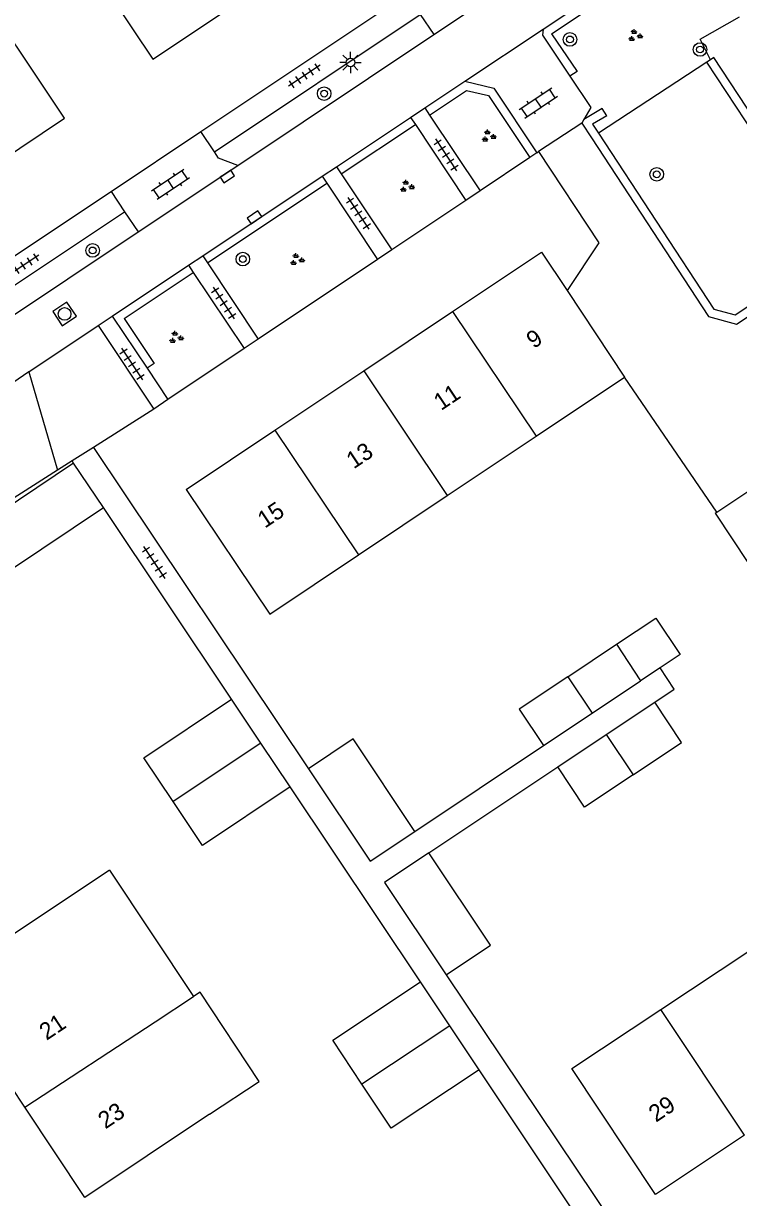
# Model space of a CAD drawing. Extents: x 137999 to 141000, y 397500 to 400501.
# Drawn here: x 138255 to 138297, y 399701.6 to 399770.7 of the extents above; entities that cross this region are included whole.
import ezdxf

# ---------------------------------------------------------------- set-up
doc = ezdxf.new("R2010")
doc.units = 0
for name, color, linetype in [('gg-afsc-erfafscheiding', 7, 'Continuous'), ('gg-afsc-muur', 7, 'Continuous'), ('gg-anno-huisnummerreeks BGT', 7, 'Continuous'), ('gg-bbg-bijgebouw', 7, 'Continuous'), ('gg-bbg-gedigitaliseerde bebouwing', 7, 'Continuous'), ('gg-bbg-gedigitaliseerde bijgebouw', 7, 'Continuous'), ('gg-bbg-hoofdgebouw', 7, 'Continuous'), ('gg-bbg-luifel en loopbrug', 7, 'Continuous'), ('gg-bbg-tussenscheiding', 7, 'Continuous'), ('gg-knt-verharding', 7, 'Continuous'), ('gg-knt-verharding nz', 7, 'Continuous'), ('gt-grn-groengrens', 7, 'Continuous'), ('gt-grn-weggrens', 7, 'Continuous'), ('gt-symb-boom', 7, 'Continuous'), ('gt-symb-groenvak', 7, 'Continuous'), ('gt-symb-klinker verharding', 7, 'Continuous'), ('gt-symb-kolk', 7, 'Continuous'), ('gt-symb-lichtmast', 7, 'Continuous'), ('gt-symb-rioolschacht', 7, 'Continuous'), ('gt-symb-tegel verharding', 7, 'Continuous')]:
    doc.layers.add(name, color=color, linetype=linetype)

# ---------------------------------------------------------------- blocks, each defined once
blk = doc.blocks.new('gt0-BOOM')
at = {"layer": 'gt-symb-boom'}
for radius in [0.4, 0.2]:
    blk.add_circle((0, 0), radius, dxfattribs=at)
blk = doc.blocks.new('gt0-GRVAK')
at = {"layer": 'gt-symb-groenvak'}
for p, q in [((-0.11, 0.189), (-0.228, 0.24)), ((-0.182, 0.153), (0.088, 0.153)), ((-0.091, 0.211), (-0.156, 0.322)), ((-0.047, 0.214), (-0.047, 0.393)), ((-0.004, 0.211), (0.061, 0.322)), ((0.015, 0.189), (0.133, 0.24)), ((0.262, -0.052), (0.197, 0.059)), ((0.305, -0.049), (0.305, 0.13)), ((0.349, -0.052), (0.414, 0.059)), ((-0.245, -0.228), (-0.363, -0.177)), ((-0.318, -0.264), (-0.047, -0.264)), ((-0.226, -0.206), (-0.291, -0.095)), ((-0.183, -0.203), (-0.183, -0.024)), ((-0.139, -0.206), (-0.074, -0.095)), ((-0.12, -0.228), (-0.002, -0.177)), ((0.243, -0.074), (0.125, -0.023)), ((0.17, -0.11), (0.441, -0.11)), ((0.368, -0.074), (0.486, -0.023))]:
    blk.add_line(p, q, dxfattribs=at)
blk = doc.blocks.new('gt0-TEG1')
at = {"layer": 'gt-symb-tegel verharding'}
for p, q in [((-1.125, 0), (1.125, 0)), ((-0.9, -0.25), (-0.9, 0.25)), ((-0.45, -0.25), (-0.45, 0.25)), ((0, -0.25), (0, 0.25)), ((0.45, -0.25), (0.45, 0.25)), ((0.9, -0.25), (0.9, 0.25))]:
    blk.add_line(p, q, dxfattribs=at)
blk = doc.blocks.new('gt0-KL1')
at = {"layer": 'gt-symb-klinker verharding'}
for p, q in [((-1.15, 0.3), (1.15, 0.3)), ((-1, -0.3), (-1, 0.3)), ((-0.5, 0.3), (-0.5, 0.45)), ((0, -0.3), (0, 0.3)), ((0.5, 0.3), (0.5, 0.45)), ((1, -0.3), (1, 0.3)), ((-1.15, -0.3), (1.15, -0.3)), ((-0.5, -0.45), (-0.5, -0.3)), ((0.5, -0.45), (0.5, -0.3))]:
    blk.add_line(p, q, dxfattribs=at)
blk = doc.blocks.new('gt0-LMAST')
at = {"layer": 'gt-symb-lichtmast'}
for p, q in [((-0.182, 0.173), (-0.447, 0.438)), ((-0.005, 0.246), (-0.005, 0.621)), ((0.172, 0.173), (0.437, 0.438)), ((-0.255, -0.004), (-0.63, -0.004)), ((-0.182, -0.181), (-0.447, -0.446)), ((-0.005, -0.254), (-0.005, -0.629)), ((0.437, -0.446), (0.172, -0.181)), ((0.245, -0.004), (0.62, -0.004))]:
    blk.add_line(p, q, dxfattribs=at)
blk.add_circle((-0.005, -0.004), 0.25, dxfattribs=at)
blk = doc.blocks.new('gt0-KOLK')
at = {"layer": 'gt-symb-kolk'}
blk.add_lwpolyline([(0, 0), (0.375, 0), (0.375, 0.4), (-0.375, 0.4), (-0.375, 0), (0, 0)], dxfattribs=at)
blk = doc.blocks.new('gt0-RS')
at = {"layer": 'gt-symb-rioolschacht'}
blk.add_lwpolyline([(-0.5, -0.5), (0.5, -0.5), (0.5, 0.5), (-0.5, 0.5)], close=True, dxfattribs=at)
blk.add_circle((0, 0), 0.375, dxfattribs=at)

msp = doc.modelspace()

# ---------------------------------------------------------------- linework, layer by layer
at = {"layer": 'gg-afsc-erfafscheiding'}
for p, q in [((138259.069, 399745.73), (138271.732, 399726.81)), ((138267.198, 399730.912), (138259.67, 399742.2)), ((138277.984, 399723.119), (138285.562, 399728.178)), ((138278.818, 399721.87), (138286.396, 399726.928)), ((138278.323, 399714.276), (138270.647, 399725.746)), ((138279.828, 399714.694), (138292.482, 399695.837)), ((138289.392, 399697.691), (138281.769, 399709.098))]:
    msp.add_line(p, q, dxfattribs=at)
msp.add_lwpolyline([(138292.104, 399730.739), (138293.258, 399731.505), (138292.428, 399732.756)], dxfattribs=at)
at = {"layer": 'gg-afsc-muur'}
msp.add_line((138295.753, 399741.917), (138290.322, 399749.861), dxfattribs=at)
at = {"layer": 'gg-bbg-bijgebouw'}
for p, q in [((138259.67, 399742.2), (138257.9, 399744.81)), ((138295.753, 399741.917), (138298.181, 399743.532)), ((138295.664, 399741.858), (138295.753, 399741.917)), ((138295.664, 399741.858), (138299.224, 399736.461)), ((138268.923, 399728.329), (138267.198, 399730.912)), ((138270.647, 399725.746), (138268.923, 399728.329)), ((138276.199, 399720.121), (138279.828, 399714.694)), ((138280.046, 399711.687), (138278.323, 399714.276)), ((138281.769, 399709.098), (138280.046, 399711.687))]:
    msp.add_line(p, q, dxfattribs=at)
for points in [[(138257.9, 399744.81), (138252.49, 399741.18), (138254.25, 399738.56), (138259.67, 399742.2)], [(138277.984, 399723.119), (138274.352, 399728.583), (138271.732, 399726.81)], [(138271.732, 399726.81), (138275.364, 399721.37), (138277.984, 399723.119)]]:
    msp.add_lwpolyline(points, dxfattribs=at)
at = {"layer": 'gg-bbg-gedigitaliseerde bebouwing'}
for p, q in [((138256.842, 399777.161), (138262.57, 399768.59)), ((138285.123, 399746.386), (138290.322, 399749.861)), ((138279.895, 399742.893), (138285.123, 399746.386)), ((138274.668, 399739.399), (138279.895, 399742.893)), ((138269.451, 399735.913), (138274.668, 399739.399)), ((138260.022, 399720.855), (138264.957, 399713.411)), ((138292.466, 399712.647), (138297.708, 399716.122))]:
    msp.add_line(p, q, dxfattribs=at)
for points in [[(138257.37, 399765.11), (138251.635, 399773.675), (138248.247, 399771.409), (138249.632, 399769.339), (138247.05, 399767.612)], [(138265.907, 399706.484), (138268.824, 399708.418), (138265.344, 399713.668), (138264.957, 399713.411)], [(138292.16, 399701.76), (138287.233, 399709.177), (138292.466, 399712.647)]]:
    msp.add_lwpolyline(points, dxfattribs=at)
at = {"layer": 'gg-bbg-gedigitaliseerde bijgebouw'}
for p, q in [((138286.989, 399732.232), (138289.848, 399734.141)), ((138289.848, 399734.141), (138291.274, 399731.991)), ((138288.418, 399730.084), (138291.274, 399731.991)), ((138289.25, 399728.834), (138292.104, 399730.739)), ((138285.562, 399728.178), (138288.418, 399730.084)), ((138286.396, 399726.928), (138289.25, 399728.834)), ((138278.818, 399721.87), (138276.199, 399720.121))]:
    msp.add_line(p, q, dxfattribs=at)
for points in [[(138286.989, 399732.232), (138284.129, 399730.323), (138285.562, 399728.178)], [(138263.758, 399724.881), (138262.033, 399727.464), (138267.198, 399730.912)], [(138290.831, 399726.458), (138293.681, 399728.361), (138292.104, 399730.739)], [(138290.831, 399726.458), (138287.98, 399724.555), (138286.396, 399726.928)], [(138270.647, 399725.746), (138265.482, 399722.298), (138263.758, 399724.881)], [(138279.828, 399714.694), (138282.443, 399716.44), (138278.818, 399721.87)], [(138274.876, 399708.246), (138273.153, 399710.835), (138278.323, 399714.276)], [(138281.769, 399709.098), (138276.599, 399705.657), (138274.876, 399708.246)]]:
    msp.add_lwpolyline(points, dxfattribs=at)
at = {"layer": 'gg-bbg-hoofdgebouw'}
for p, q in [((138262.57, 399768.59), (138268.749, 399772.715)), ((138251.463, 399761.159), (138257.37, 399765.11)), ((138280.212, 399753.737), (138285.44, 399757.23)), ((138285.44, 399757.23), (138286.945, 399754.958)), ((138286.945, 399754.958), (138290.322, 399749.861)), ((138274.984, 399750.244), (138280.212, 399753.737)), ((138269.756, 399746.751), (138274.984, 399750.244)), ((138264.53, 399743.26), (138269.756, 399746.751)), ((138264.53, 399743.26), (138269.451, 399735.913)), ((138255.04, 399706.89), (138251.52, 399712.2)), ((138258.56, 399701.58), (138255.04, 399706.89)), ((138265.907, 399706.484), (138258.56, 399701.58)), ((138297.395, 399705.245), (138292.16, 399701.76))]:
    msp.add_line(p, q, dxfattribs=at)
msp.add_lwpolyline([(138260.022, 399720.855), (138251.145, 399714.948), (138252.558, 399712.85), (138251.52, 399712.2)], dxfattribs=at)
at = {"layer": 'gg-bbg-luifel en loopbrug'}
msp.add_line((138292.428, 399732.756), (138291.274, 399731.991), dxfattribs=at)
msp.add_lwpolyline([(138289.848, 399734.141), (138292.167, 399735.69), (138293.603, 399733.54), (138292.428, 399732.756)], dxfattribs=at)
at = {"layer": 'gg-bbg-tussenscheiding'}
for p, q in [((138280.212, 399753.737), (138285.123, 399746.386)), ((138274.984, 399750.244), (138279.895, 399742.893)), ((138269.756, 399746.751), (138274.668, 399739.399)), ((138286.989, 399732.232), (138288.418, 399730.084)), ((138289.25, 399728.834), (138290.831, 399726.458)), ((138268.923, 399728.329), (138263.758, 399724.881)), ((138262.711, 399711.922), (138264.957, 399713.411)), ((138297.395, 399705.245), (138292.466, 399712.647)), ((138255.04, 399706.89), (138262.711, 399711.922)), ((138280.046, 399711.687), (138274.876, 399708.246))]:
    msp.add_line(p, q, dxfattribs=at)
at = {"layer": 'gg-knt-verharding'}
for p, q in [((138285.547, 399770.358), (138293.886, 399775.912)), ((138265.394, 399764.325), (138277.488, 399772.398)), ((138266.192, 399763.13), (138278.295, 399771.214)), ((138278.295, 399771.214), (138279.101, 399770.031)), ((138280.927, 399767.279), (138285.547, 399770.358)), ((138285.547, 399770.358), (138285.501, 399769.987)), ((138267.562, 399762.333), (138279.101, 399770.031)), ((138285.501, 399769.987), (138287.118, 399767.575)), ((138278.573, 399765.711), (138280.927, 399767.279)), ((138280.927, 399767.279), (138282.638, 399766.884)), ((138282.638, 399766.884), (138285.171, 399763.067)), ((138277.741, 399765.156), (138278.573, 399765.711)), ((138278.573, 399765.711), (138278.85, 399765.295)), ((138273.371, 399762.246), (138277.741, 399765.156)), ((138277.741, 399765.156), (138278.018, 399764.74)), ((138278.018, 399764.74), (138280.994, 399760.274)), ((138278.85, 399765.295), (138281.824, 399760.829)), ((138287.935, 399765.024), (138287.81, 399764.813)), ((138287.81, 399764.813), (138288.375, 399763.951)), ((138260.108, 399760.797), (138265.394, 399764.325)), ((138266.192, 399763.13), (138265.394, 399764.325)), ((138285.171, 399763.067), (138285.266, 399763.144)), ((138272.539, 399761.691), (138273.371, 399762.246)), ((138273.371, 399762.246), (138273.648, 399761.83)), ((138265.507, 399757.007), (138272.539, 399761.691)), ((138272.539, 399761.691), (138272.816, 399761.275)), ((138272.816, 399761.275), (138275.797, 399756.8)), ((138273.648, 399761.83), (138276.629, 399757.356)), ((138247.694, 399752.512), (138260.108, 399760.797)), ((138260.108, 399760.797), (138260.902, 399759.607)), ((138248.971, 399751.645), (138260.902, 399759.607)), ((138260.902, 399759.607), (138261.695, 399758.419)), ((138250.245, 399750.78), (138261.695, 399758.419)), ((138260.18, 399753.458), (138264.674, 399756.452)), ((138264.674, 399756.452), (138265.507, 399757.007)), ((138264.674, 399756.452), (138264.951, 399756.036)), ((138265.507, 399757.007), (138265.784, 399756.591)), ((138265.784, 399756.591), (138268.774, 399752.104)), ((138264.951, 399756.036), (138267.937, 399751.551)), ((138259.348, 399752.904), (138260.18, 399753.458)), ((138260.18, 399753.458), (138262.226, 399750.388)), ((138259.348, 399752.904), (138262.621, 399747.99)), ((138262.226, 399750.388), (138263.452, 399748.547)), ((138262.621, 399747.99), (138259.069, 399745.73)), ((138259.069, 399745.73), (138257.816, 399744.933)), ((138257.816, 399744.933), (138256.954, 399744.384)), ((138257.9, 399744.81), (138257.816, 399744.933)), ((138256.954, 399744.384), (138243.389, 399735.754))]:
    msp.add_line(p, q, dxfattribs=at)
for points in [[(138287.118, 399767.575), (138288.354, 399765.732), (138287.935, 399765.024)], [(138288.375, 399763.951), (138295.263, 399753.435), (138296.922, 399752.984), (138302.963, 399757.005)], [(138267.562, 399762.333), (138266.439, 399762.76), (138266.192, 399763.13)], [(138285.266, 399763.144), (138288.813, 399757.768), (138286.945, 399754.958)]]:
    msp.add_lwpolyline(points, dxfattribs=at)
at = {"layer": 'gg-knt-verharding nz'}
for p, q in [((138279.101, 399770.031), (138285.327, 399774.184)), ((138261.695, 399758.419), (138267.562, 399762.333)), ((138255.269, 399750.187), (138259.348, 399752.904)), ((138255.269, 399750.187), (138256.954, 399744.384))]:
    msp.add_line(p, q, dxfattribs=at)
msp.add_lwpolyline([(138255.269, 399750.187), (138250.221, 399746.734), (138241.753, 399741.18)], dxfattribs=at)
at = {"layer": 'gt-grn-groengrens'}
for p, q in [((138286.038, 399770.084), (138294.163, 399775.496)), ((138295.172, 399768.415), (138288.793, 399764.226)), ((138295.381, 399768.552), (138295.172, 399768.415)), ((138302.481, 399757.285), (138295.172, 399768.415)), ((138278.85, 399765.295), (138281.025, 399766.743)), ((138281.025, 399766.743), (138282.331, 399766.442)), ((138282.331, 399766.442), (138284.755, 399762.789)), ((138273.648, 399761.83), (138278.018, 399764.74)), ((138289.277, 399765.257), (138288.448, 399764.752)), ((138288.448, 399764.752), (138288.793, 399764.226)), ((138284.755, 399762.789), (138281.824, 399760.829)), ((138285.171, 399763.067), (138284.755, 399762.789)), ((138265.784, 399756.591), (138272.816, 399761.275)), ((138281.824, 399760.829), (138280.994, 399760.274)), ((138280.994, 399760.274), (138276.629, 399757.356)), ((138276.629, 399757.356), (138275.797, 399756.8)), ((138275.797, 399756.8), (138268.774, 399752.104)), ((138260.873, 399753.319), (138264.951, 399756.036)), ((138267.937, 399751.551), (138263.452, 399748.547)), ((138268.774, 399752.104), (138267.937, 399751.551)), ((138263.452, 399748.547), (138262.621, 399747.99))]:
    msp.add_line(p, q, dxfattribs=at)
for points in [[(138295.381, 399768.552), (138294.777, 399769.761), (138297.103, 399771.084)], [(138286.038, 399770.084), (138287.533, 399767.854), (138287.118, 399767.575)], [(138302.897, 399757.562), (138295.59, 399768.689), (138295.381, 399768.552)], [(138289.277, 399765.257), (138289.017, 399765.683), (138287.935, 399765.024)], [(138288.793, 399764.226), (138295.577, 399753.868), (138296.834, 399753.526), (138302.481, 399757.285)], [(138260.873, 399753.319), (138262.642, 399750.665), (138262.226, 399750.388)]]:
    msp.add_lwpolyline(points, dxfattribs=at)
at = {"layer": 'gt-grn-weggrens'}
msp.add_line((138287.81, 399764.813), (138285.266, 399763.144), dxfattribs=at)

# ---------------------------------------------------------------- block references
at = {"layer": 'gt-symb-boom', "rotation": 123.65827186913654}
msp.add_blockref('gt0-BOOM', (138287.116, 399769.746), dxfattribs=at)
at = {"layer": 'gt-symb-boom'}
for p in [(138294.772, 399769.152), (138272.649, 399766.554), (138292.226, 399761.805), (138259.025, 399757.327), (138267.865, 399756.814)]:
    msp.add_blockref('gt0-BOOM', p, dxfattribs=at)
at = {"layer": 'gt-symb-groenvak'}
for p in [(138290.939, 399769.965), (138282.313, 399764.048), (138277.507, 399761.09), (138271.038, 399756.776), (138263.919, 399752.197)]:
    msp.add_blockref('gt0-GRVAK', p, dxfattribs=at)
at = {"layer": 'gt-symb-klinker verharding', "rotation": 33.83302869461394}
for p in [(138285.258, 399766.008), (138263.612, 399761.225)]:
    msp.add_blockref('gt0-KL1', p, dxfattribs=at)
at = {"layer": 'gt-symb-kolk'}
for p, rotation in [((138266.843, 399761.839), -146.40841719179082), ((138268.661, 399759.108), 33.705956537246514)]:
    msp.add_blockref('gt0-KOLK', p, dxfattribs=dict(at, rotation=rotation))
at = {"layer": 'gt-symb-lichtmast'}
msp.add_blockref('gt0-LMAST', (138274.204, 399768.389), dxfattribs=at)
at = {"layer": 'gt-symb-rioolschacht', "rotation": 33.705956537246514}
msp.add_blockref('gt0-RS', (138257.373, 399753.59), dxfattribs=at)
at = {"layer": 'gt-symb-tegel verharding'}
for p, rotation in [((138271.486, 399767.606), -146.5005999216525), ((138279.824, 399762.949), -56.34172813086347), ((138274.665, 399759.513), -56.34172813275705), ((138254.925, 399756.424), -146.50059992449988), ((138266.736, 399754.231), -56.3417281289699), ((138261.341, 399750.637), -56.34172813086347), ((138262.671, 399738.959), 123.70595654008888)]:
    msp.add_blockref('gt0-TEG1', p, dxfattribs=dict(at, rotation=rotation))

# ---------------------------------------------------------------- texts
at = {"layer": 'gg-anno-huisnummerreeks BGT'}
for s, rotation, p in [('9', 33.8, (138284.984, 399751.513)), ('11', 33.8, (138279.53, 399747.869)), ('13', 33.8, (138274.39, 399744.434)), ('15', 33.7, (138269.162, 399740.943)), ('21', 33.6, (138256.313, 399710.803)), ('29', 33.7, (138292.177, 399705.975)), ('23', 33.6, (138259.774, 399705.583))]:
    msp.add_text(s, height=1, rotation=rotation, dxfattribs=at).set_placement(p)

doc.saveas('drawing.dxf')
